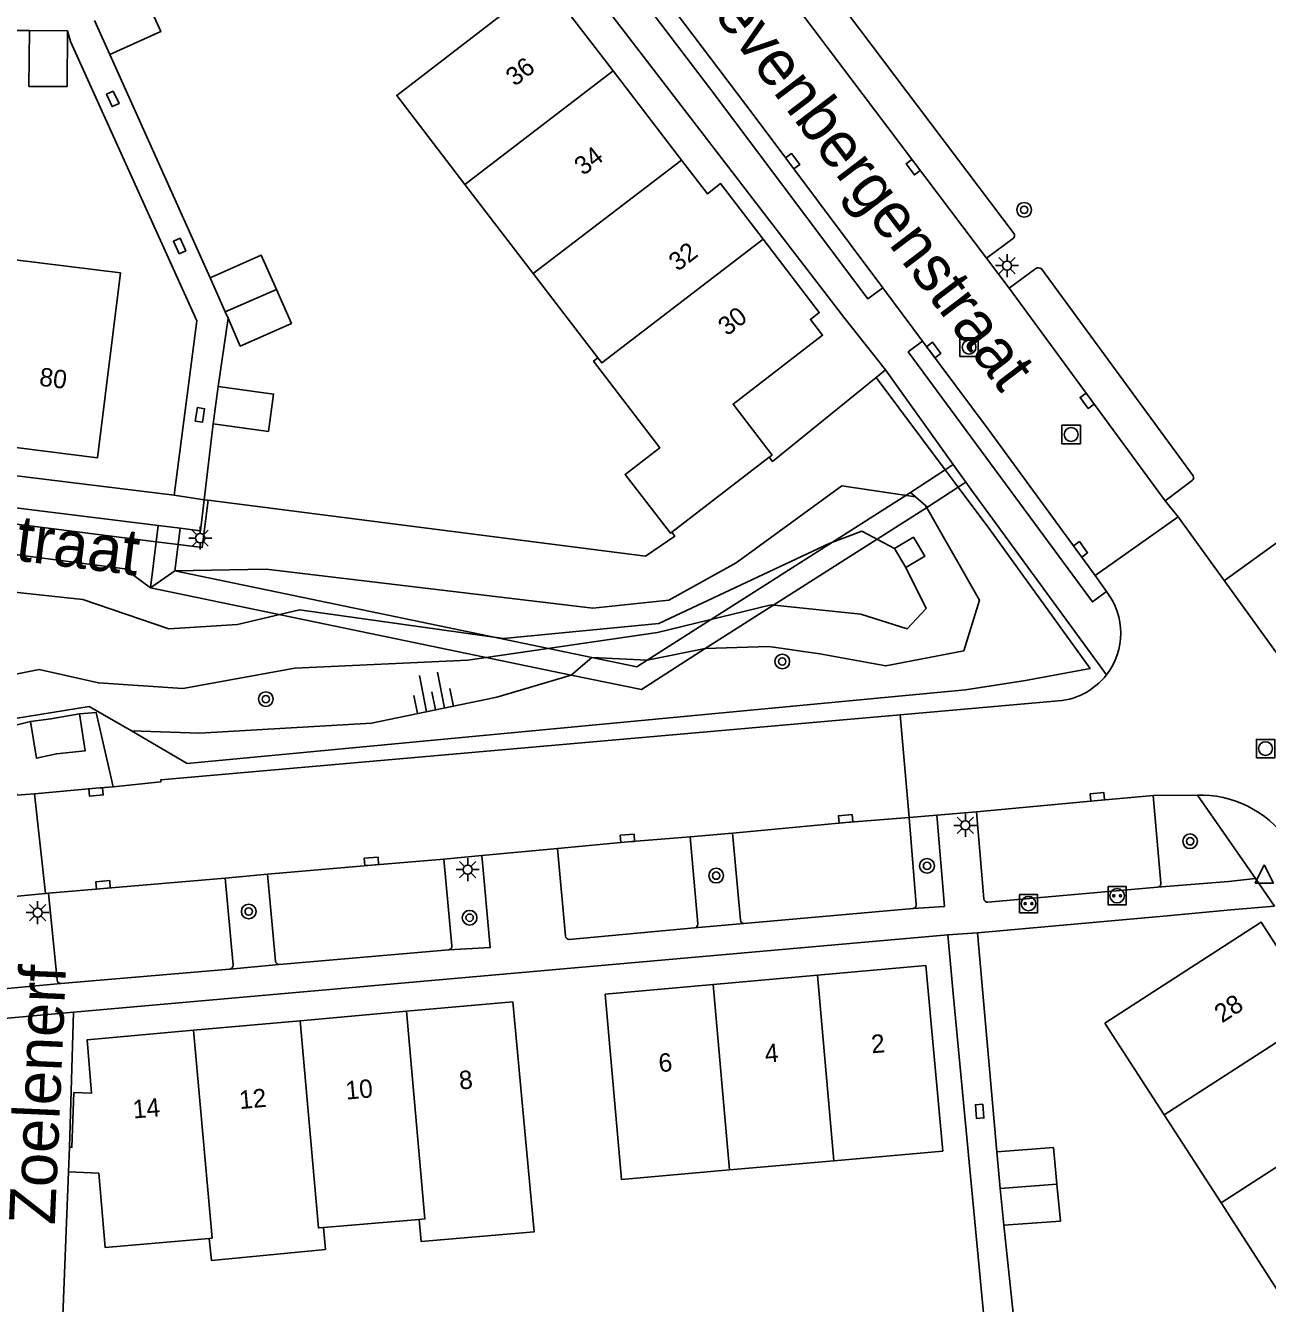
# Model space of a CAD drawing. Extents: x 125000 to 129004, y 397500 to 399008.
# Drawn here: x 127409.1 to 127476.7, y 398260.4 to 398330 of the extents above; entities that cross this region are included whole.
import ezdxf

# ---------------------------------------------------------------- set-up
doc = ezdxf.new("R2010")
doc.units = 0
for name, color, linetype in [('gg-afsc-erfafscheiding', 7, 'Continuous'), ('gg-afsc-faunaraster', 7, 'Continuous'), ('gg-afsc-hekwerk', 7, 'Continuous'), ('gg-afsc-lijn faunaraster', 7, 'Continuous'), ('gg-anno-huisnummerreeks BGT', 7, 'Continuous'), ('gg-anno-openbare ruimte label', 7, 'Continuous'), ('gg-bbg-bijgebouw', 7, 'Continuous'), ('gg-bbg-hoofdgebouw', 7, 'Continuous'), ('gg-bbg-lage trafo', 7, 'Continuous'), ('gg-bbg-tussenscheiding', 7, 'Continuous'), ('gg-knt-plantopografie kant verharding', 7, 'Continuous'), ('gg-knt-verharding', 7, 'Continuous'), ('gg-kntw-bovenkant insteek waterloop', 7, 'Continuous'), ('gg-kntw-waterlijn', 7, 'Continuous'), ('gg-kwrk-kunstwerk niveau 01', 7, 'Continuous'), ('gg-kwrk-uitstroombak niveau min 01', 7, 'Continuous'), ('gt-grn-weggrens', 7, 'Continuous'), ('gt-symb-boom', 7, 'Continuous'), ('gt-symb-kolk', 7, 'Continuous'), ('gt-symb-kolk center center', 7, 'Continuous'), ('gt-symb-laadpunt elektrisch vervoer', 7, 'Continuous'), ('gt-symb-lichtmast', 7, 'Continuous'), ('gt-symb-rioolschacht', 7, 'Continuous'), ('gt-symb-talud symbool', 7, 'Continuous'), ('gt-symb-waterafsluiter', 7, 'Continuous')]:
    doc.layers.add(name, color=color, linetype=linetype)

# ---------------------------------------------------------------- blocks, each defined once
blk = doc.blocks.new('gt0-WAFSL')
at = {"layer": 'gt-symb-waterafsluiter'}
for p, q in [((-0.5, -0.333), (0, 0.667)), ((0, 0.667), (0.5, -0.333)), ((0.5, -0.333), (-0.5, -0.333))]:
    blk.add_line(p, q, dxfattribs=at)
blk = doc.blocks.new('gt0-RS')
at = {"layer": 'gt-symb-rioolschacht'}
blk.add_lwpolyline([(-0.5, -0.5), (0.5, -0.5), (0.5, 0.5), (-0.5, 0.5)], close=True, dxfattribs=at)
blk.add_circle((0, 0), 0.375, dxfattribs=at)
blk = doc.blocks.new('gt0-KOLK')
at = {"layer": 'gt-symb-kolk'}
blk.add_lwpolyline([(0, 0), (0.375, 0), (0.375, 0.4), (-0.375, 0.4), (-0.375, 0), (0, 0)], dxfattribs=at)
blk = doc.blocks.new('gt0-BOOM')
at = {"layer": 'gt-symb-boom'}
for radius in [0.4, 0.2]:
    blk.add_circle((0, 0), radius, dxfattribs=at)
blk = doc.blocks.new('gt0-LMAST')
at = {"layer": 'gt-symb-lichtmast'}
for p, q in [((-0.182, 0.173), (-0.447, 0.438)), ((-0.005, 0.246), (-0.005, 0.621)), ((0.172, 0.173), (0.437, 0.438)), ((-0.255, -0.004), (-0.63, -0.004)), ((-0.182, -0.181), (-0.447, -0.446)), ((-0.005, -0.254), (-0.005, -0.629)), ((0.437, -0.446), (0.172, -0.181)), ((0.245, -0.004), (0.62, -0.004))]:
    blk.add_line(p, q, dxfattribs=at)
blk.add_circle((-0.005, -0.004), 0.25, dxfattribs=at)
blk = doc.blocks.new('gt0-KOLKCC')
at = {"layer": 'gt-symb-kolk center center'}
blk.add_lwpolyline([(-0.375, 0.2), (0.375, 0.2), (0.375, -0.2), (-0.375, -0.2)], close=True, dxfattribs=at)
blk = doc.blocks.new('gt0-TALUD_1')
at = {"layer": 'gt-symb-talud symbool'}
for p, q in [((-1, -1), (-1, 0)), ((-0.5, -2), (-0.5, 0)), ((0, -1), (0, 0)), ((0.5, -2), (0.5, 0)), ((1, -1), (1, 0))]:
    blk.add_line(p, q, dxfattribs=at)
blk = doc.blocks.new('gt0-LEV')
at = {"layer": 'gt-symb-laadpunt elektrisch vervoer'}
blk.add_lwpolyline([(-0.486, 0.501), (0.486, 0.501), (0.486, -0.499), (-0.486, -0.499)], close=True, dxfattribs=at)
for centre, radius in [((0, 0), 0.393), ((-0.186, 0), 0.0566), ((0.186, 0), 0.0566)]:
    blk.add_circle(centre, radius, dxfattribs=at)

msp = doc.modelspace()

# ---------------------------------------------------------------- linework, layer by layer
at = {"layer": 'gg-afsc-erfafscheiding'}
msp.add_line((127411.527, 398268.932), (127411.758, 398276.278), dxfattribs=at)
at = {"layer": 'gg-afsc-faunaraster'}
for p, q in [((127455.947, 398311.225), (127455.437, 398310.813)), ((127455.437, 398310.813), (127459.186, 398305.795)), ((127418.858, 398304.164), (127419.075, 398304.136))]:
    msp.add_line(p, q, dxfattribs=at)
for points in [[(127455.437, 398310.813), (127449.789, 398306.246), (127449.612, 398306.476)], [(127416.249, 398301.878), (127384.41, 398305.895), (127382.475, 398306.015)], [(127459.894, 398304.848), (127461.616, 398302.543), (127467.074, 398294.977), (127463.549, 398294.332), (127460.292, 398293.822), (127417.931, 398289.812), (127414.897, 398291.58)], [(127419.075, 398304.136), (127418.746, 398301.563), (127417.449, 398301.727)], [(127419.075, 398304.136), (127442.878, 398301.088), (127444.481, 398302.186), (127444.312, 398302.407)], [(127414.897, 398291.58), (127412.6, 398292.919), (127408.582, 398292.264), (127408.097, 398291.771)]]:
    msp.add_lwpolyline(points, dxfattribs=at)
at = {"layer": 'gg-afsc-hekwerk'}
for p, q in [((127409.354, 398329.698), (127405.906, 398329.695)), ((127413.72, 398328.389), (127419.187, 398316.243)), ((127419.629, 398310.333), (127420.16, 398314.04)), ((127419.349, 398308.3), (127418.858, 398304.164)), ((127460.944, 398280.59), (127471.268, 398281.518)), ((127461.993, 398268.676), (127460.944, 398280.59)), ((127410.982, 398255.118), (127411.469, 398267.577))]:
    msp.add_line(p, q, dxfattribs=at)
for points in [[(127411.583, 398329.11), (127418.468, 398313.899), (127417.235, 398304.413)], [(127459.633, 398277.087), (127461.604, 398256.464), (127456.336, 398255.893)], [(127462.378, 398264.672), (127463.413, 398254.945), (127456.418, 398254.392)]]:
    msp.add_lwpolyline(points, dxfattribs=at)
at = {"layer": 'gg-afsc-lijn faunaraster'}
for p, q in [((127459.186, 398305.795), (127459.894, 398304.848)), ((127416.249, 398301.878), (127417.449, 398301.727))]:
    msp.add_line(p, q, dxfattribs=at)
at = {"layer": 'gg-bbg-bijgebouw'}
for p, q in [((127413.72, 398328.389), (127412.884, 398330.246)), ((127411.428, 398329.681), (127409.354, 398329.698)), ((127419.187, 398316.243), (127420.007, 398314.387)), ((127420.16, 398314.04), (127420.007, 398314.387)), ((127419.349, 398308.3), (127419.629, 398310.333)), ((127462.186, 398266.674), (127461.993, 398268.676)), ((127462.378, 398264.672), (127462.186, 398266.674))]:
    msp.add_line(p, q, dxfattribs=at)
for points in [[(127415.665, 398331.494), (127416.5, 398329.641), (127413.72, 398328.389)], [(127409.354, 398329.698), (127409.326, 398326.663), (127411.403, 398326.646), (127411.428, 398329.681)], [(127422.788, 398315.615), (127421.968, 398317.471), (127419.187, 398316.243)], [(127422.788, 398315.615), (127423.607, 398313.759), (127420.826, 398312.531), (127420.16, 398314.04)], [(127419.629, 398310.333), (127422.641, 398309.918), (127422.361, 398307.885), (127419.349, 398308.3)], [(127461.993, 398268.676), (127465.074, 398268.905), (127465.267, 398266.903)], [(127465.267, 398266.903), (127465.459, 398264.901), (127462.378, 398264.672)]]:
    msp.add_lwpolyline(points, dxfattribs=at)
at = {"layer": 'gg-bbg-hoofdgebouw'}
for p, q in [((127441.11, 398327.507), (127444.838, 398322.653)), ((127433.049, 398321.328), (127436.773, 398316.471)), ((127436.773, 398316.471), (127440.28, 398311.895)), ((127449.612, 398306.476), (127444.312, 398302.407)), ((127440.679, 398277.259), (127446.563, 398277.781)), ((127446.563, 398277.781), (127452.241, 398278.285)), ((127424.076, 398275.805), (127429.866, 398276.319)), ((127418.285, 398275.29), (127424.076, 398275.805)), ((127471.106, 398270.681), (127467.88, 398275.672)), ((127474.2, 398265.894), (127471.106, 398270.681)), ((127411.527, 398268.932), (127411.469, 398267.577)), ((127453.133, 398268.187), (127447.456, 398267.683)), ((127477.294, 398261.107), (127474.2, 398265.894)), ((127430.563, 398264.993), (127425.362, 398264.556))]:
    msp.add_line(p, q, dxfattribs=at)
for points in [[(127441.11, 398327.507), (127437.382, 398332.361), (127429.337, 398326.171), (127433.049, 398321.328)], [(127444.838, 398322.653), (127446.245, 398320.82), (127446.962, 398321.368), (127449.276, 398318.343)], [(127449.276, 398318.343), (127452.335, 398314.346), (127451.857, 398313.98), (127452.517, 398313.116), (127447.641, 398309.374), (127449.771, 398306.598), (127449.612, 398306.476)], [(127407.312, 398307.165), (127413.061, 398306.448), (127414.316, 398316.509), (127408.569, 398317.226)], [(127444.312, 398302.407), (127444.23, 398302.344), (127441.763, 398305.541), (127443.665, 398306.992), (127440.052, 398311.712), (127440.28, 398311.895)], [(127467.88, 398275.672), (127476.383, 398281.168), (127479.608, 398276.169)], [(127452.241, 398278.285), (127458.141, 398278.809), (127459.057, 398268.713), (127453.133, 398268.187)], [(127447.456, 398267.683), (127441.575, 398267.161), (127440.679, 398277.259)], [(127429.866, 398276.319), (127435.657, 398276.834), (127436.812, 398264.314), (127430.664, 398263.797), (127430.563, 398264.993)], [(127418.285, 398275.29), (127412.494, 398274.775), (127412.738, 398271.861), (127411.772, 398271.892), (127411.66, 398268.925), (127411.527, 398268.932)], [(127411.469, 398267.577), (127413.12, 398267.506), (127413.476, 398263.457), (127419.141, 398263.96)], [(127425.362, 398264.556), (127425.462, 398263.36), (127419.256, 398262.766), (127419.141, 398263.96)]]:
    msp.add_lwpolyline(points, dxfattribs=at)
at = {"layer": 'gg-bbg-lage trafo'}
for points in [[(127412.069, 398292.519), (127412.387, 398290.506), (127410.821, 398290.335), (127409.737, 398290.09), (127409.407, 398292.09)], [(127409.407, 398292.09), (127410.525, 398292.234), (127412.069, 398292.519)]]:
    msp.add_lwpolyline(points, dxfattribs=at)
at = {"layer": 'gg-bbg-tussenscheiding'}
for p, q in [((127441.11, 398327.507), (127433.049, 398321.328)), ((127444.838, 398322.653), (127436.773, 398316.471)), ((127420.007, 398314.387), (127422.788, 398315.615)), ((127446.563, 398277.781), (127447.456, 398267.683)), ((127452.241, 398278.285), (127453.133, 398268.187)), ((127479.608, 398276.169), (127471.106, 398270.681)), ((127474.2, 398265.894), (127482.699, 398271.38)), ((127462.186, 398266.674), (127465.267, 398266.903))]:
    msp.add_line(p, q, dxfattribs=at)
for points in [[(127449.276, 398318.343), (127440.496, 398311.613), (127440.28, 398311.895)], [(127429.866, 398276.319), (127430.871, 398265.02), (127430.563, 398264.993)], [(127424.076, 398275.805), (127425.078, 398264.531), (127425.362, 398264.556)], [(127418.285, 398275.29), (127419.291, 398263.973), (127419.141, 398263.96)]]:
    msp.add_lwpolyline(points, dxfattribs=at)
at = {"layer": 'gg-knt-plantopografie kant verharding'}
msp.add_line((127504.16, 398321.301), (127474.39, 398299.77), dxfattribs=at)
at = {"layer": 'gg-knt-verharding'}
for p, q in [((127462.934, 398318.644), (127448.722, 398337.49)), ((127461.439, 398317.305), (127446.984, 398336.454)), ((127411.428, 398329.681), (127411.583, 398329.11)), ((127461.439, 398317.305), (127462.909, 398318.395)), ((127462.663, 398315.684), (127461.439, 398317.305)), ((127464.12, 398316.756), (127462.663, 398315.684)), ((127472.681, 398305.459), (127464.429, 398316.733)), ((127457.956, 398312.787), (127455.789, 398315.694)), ((127471.157, 398304.102), (127462.663, 398315.684)), ((127455.947, 398311.225), (127453.718, 398314.026)), ((127459.625, 398306.085), (127455.947, 398311.225)), ((127382.609, 398306.965), (127416.36, 398302.758)), ((127459.186, 398305.795), (127457.299, 398304.55)), ((127459.625, 398306.085), (127459.186, 398305.795)), ((127460.314, 398305.123), (127459.625, 398306.085)), ((127459.894, 398304.848), (127458.222, 398303.757)), ((127460.314, 398305.123), (127459.894, 398304.848)), ((127471.157, 398304.102), (127472.635, 398305.208)), ((127417.235, 398304.413), (127418.858, 398304.164)), ((127471.862, 398303.237), (127471.157, 398304.102)), ((127416.249, 398301.878), (127416.36, 398302.758)), ((127416.36, 398302.758), (127417.56, 398302.609)), ((127467.352, 398300.039), (127471.862, 398303.237)), ((127471.862, 398303.237), (127483.197, 398287.541)), ((127417.449, 398301.727), (127417.56, 398302.609)), ((127415.934, 398299.374), (127416.249, 398301.878)), ((127417.27, 398300.294), (127417.449, 398301.727)), ((127467.352, 398300.039), (127467.974, 398299.161)), ((127465.132, 398293.198), (127456.737, 398292.452)), ((127456.737, 398292.452), (127457.227, 398286.873)), ((127408.097, 398291.771), (127409.407, 398292.09)), ((127410.228, 398282.737), (127409.627, 398288.163)), ((127472.912, 398288.085), (127470.509, 398288.057)), ((127470.925, 398283.302), (127470.509, 398288.057)), ((127473.235, 398288.091), (127472.912, 398288.085)), ((127472.912, 398288.085), (127476.077, 398283.541)), ((127457.227, 398286.873), (127458.731, 398286.999)), ((127457.615, 398282.136), (127457.227, 398286.873)), ((127458.731, 398286.999), (127460.884, 398287.18)), ((127460.884, 398287.18), (127461.289, 398282.443)), ((127445.315, 398285.808), (127447.621, 398286.022)), ((127445.723, 398281.076), (127445.315, 398285.808)), ((127447.621, 398286.022), (127448.043, 398281.276)), ((127431.911, 398284.604), (127433.965, 398284.797)), ((127433.965, 398284.797), (127438.087, 398285.183)), ((127438.087, 398285.183), (127438.527, 398280.413)), ((127432.333, 398279.888), (127431.911, 398284.604)), ((127420.006, 398283.566), (127422.316, 398283.781)), ((127420.435, 398278.834), (127420.006, 398283.566)), ((127422.316, 398283.781), (127422.746, 398279.041)), ((127470.741, 398283.077), (127474.601, 398283.385)), ((127476.077, 398283.541), (127474.601, 398283.385)), ((127405.123, 398282.233), (127410.228, 398282.737)), ((127410.228, 398282.737), (127410.381, 398282.745)), ((127410.381, 398282.745), (127410.855, 398278.015)), ((127461.506, 398282.256), (127470.741, 398283.077)), ((127448.222, 398281.093), (127457.447, 398281.92)), ((127474.732, 398281.843), (127477.117, 398282.04)), ((127471.268, 398281.518), (127474.732, 398281.843)), ((127438.728, 398280.232), (127445.545, 398280.861)), ((127448.222, 398281.093), (127445.545, 398280.861)), ((127459.333, 398280.48), (127460.944, 398280.59)), ((127411.758, 398276.278), (127459.333, 398280.48)), ((127459.333, 398280.48), (127459.633, 398277.087)), ((127422.936, 398278.867), (127432.167, 398279.674)), ((127411.052, 398277.833), (127420.252, 398278.622)), ((127422.936, 398278.867), (127420.252, 398278.622)), ((127404.851, 398277.243), (127411.052, 398277.833)), ((127405.59, 398275.71), (127411.758, 398276.278))]:
    msp.add_line(p, q, dxfattribs=at)
for points in [[(127453.718, 398314.026), (127423.946, 398352.806), (127415.26, 398352.807)], [(127455.789, 398315.694), (127454.98, 398315.091), (127446.367, 398326.576), (127440.109, 398334.825), (127440.904, 398335.439)], [(127455.789, 398315.694), (127448.785, 398325.064), (127442.62, 398333.22), (127440.904, 398335.439)], [(127467.974, 398299.161), (127467.195, 398298.601), (127457.176, 398312.205), (127457.956, 398312.787)], [(127467.352, 398300.039), (127461.525, 398307.999), (127457.956, 398312.787)], [(127382.568, 398308.711), (127390.592, 398307.687), (127417.235, 398304.413)], [(127467.965, 398294.637), (127460.589, 398304.738), (127460.314, 398305.123)], [(127417.56, 398302.609), (127418.656, 398302.472), (127418.858, 398304.164)], [(127446.131, 398296.061), (127442.655, 398293.834), (127438.827, 398294.619)], [(127442.975, 398295.434), (127442.409, 398295.074), (127439.963, 398295.585)], [(127413.901, 398288.53), (127412.982, 398292.586), (127412.069, 398292.519)], [(127413.901, 398288.53), (127416.51, 398288.813), (127416.496, 398288.916), (127456.737, 398292.452)], [(127408.241, 398288.185), (127408.64, 398288.199), (127408.653, 398288.092), (127409.627, 398288.163)], [(127409.627, 398288.163), (127412.962, 398288.459), (127413.901, 398288.53)], [(127470.509, 398288.057), (127467.487, 398287.796), (127460.884, 398287.18)], [(127447.621, 398286.022), (127453.783, 398286.595), (127457.227, 398286.873)], [(127457.447, 398281.92), (127459.147, 398282.03), (127458.731, 398286.999)], [(127438.087, 398285.183), (127441.912, 398285.537), (127445.315, 398285.808)], [(127432.167, 398279.674), (127434.433, 398279.801), (127433.965, 398284.797)], [(127422.316, 398283.781), (127427.98, 398284.283), (127431.911, 398284.604)], [(127410.381, 398282.745), (127413.38, 398283.008), (127420.006, 398283.566)]]:
    msp.add_lwpolyline(points, dxfattribs=at)
for centre, radius, start, end in [((127462.722, 398318.54), 0.237, 322.35592, 26.17733), ((127464.256, 398316.499), 0.291, 53.54572, 117.94051), ((127472.478, 398305.366), 0.223, 314.73201, 24.49764), ((127465.034, 398296.905), 3.706, 322.26544, 37.5066), ((127465.031, 398296.905), 3.708, 271.56113, 322.29474), ((127473.032, 398282.215), 5.879, 32.15299, 88.02441), ((127470.719, 398283.283), 0.207, 276.19767, 5.25125), ((127457.434, 398282.103), 0.184, 273.91358, 10.33645), ((127461.502, 398282.471), 0.215, 187.50395, 270.98973), ((127448.231, 398281.281), 0.188, 181.50008, 267.23377), ((127445.52, 398281.063), 0.203, 276.99549, 3.76133), ((127432.153, 398279.857), 0.183, 274.53623, 9.86223), ((127438.736, 398280.443), 0.211, 188.20069, 267.79339), ((127420.222, 398278.833), 0.213, 278.02825, 0.36973), ((127422.935, 398279.057), 0.19, 184.84576, 270.18799), ((127411.059, 398278.038), 0.205, 186.38929, 268.14363)]:
    msp.add_arc(centre, radius, start, end, dxfattribs=at)
at = {"layer": 'gg-kntw-bovenkant insteek waterloop'}
for p, q in [((127394.105, 398303.064), (127414.538, 398300.411)), ((127415.934, 398299.374), (127414.538, 398300.411)), ((127417.27, 398300.294), (127422.227, 398300.379)), ((127446.131, 398296.061), (127449.582, 398296.168)), ((127442.975, 398295.434), (127439.963, 398295.585)), ((127438.827, 398294.619), (127434.783, 398293.411))]:
    msp.add_line(p, q, dxfattribs=at)
for points in [[(127422.227, 398300.379), (127440.009, 398298.268), (127444.144, 398298.7), (127447.809, 398300.732), (127453.571, 398304.923), (127457.573, 398304.315)], [(127458.109, 398303.854), (127461.048, 398298.691), (127460.195, 398295.935), (127455.965, 398295.131), (127452.374, 398295.773), (127449.582, 398296.168)], [(127434.783, 398293.411), (127427.968, 398292.006), (127418.606, 398291.455), (127414.897, 398291.58)]]:
    msp.add_lwpolyline(points, dxfattribs=at)
at = {"layer": 'gg-kntw-waterlijn'}
for points in [[(127395.739, 398300.577), (127401.273, 398299.914), (127412.265, 398298.736), (127416.935, 398297.135), (127420.673, 398297.365), (127424.055, 398298.172), (127435.147, 398296.612), (127443.599, 398297.436), (127452.872, 398301.782), (127454.656, 398302.46), (127456.429, 398301.505)], [(127457.047, 398300.474), (127458.145, 398298.253), (127457.11, 398297.131), (127454.596, 398297.942), (127449.722, 398298.443), (127443.526, 398296.933), (127433.216, 398295.437), (127423.799, 398295.005), (127417.696, 398293.894), (127413.105, 398294.196), (127409.874, 398294.917), (127407.394, 398294.436), (127403.929, 398292.83), (127400.738, 398292.184), (127397.532, 398293.933), (127395.585, 398296.557), (127394.325, 398298.577)]]:
    msp.add_lwpolyline(points, dxfattribs=at)
at = {"layer": 'gg-kwrk-kunstwerk niveau 01'}
for p, q in [((127457.299, 398304.55), (127442.975, 398295.434)), ((127457.573, 398304.315), (127457.299, 398304.55)), ((127458.109, 398303.854), (127457.573, 398304.315)), ((127458.222, 398303.757), (127446.131, 398296.061)), ((127458.222, 398303.757), (127458.109, 398303.854)), ((127415.934, 398299.374), (127417.27, 398300.294)), ((127439.963, 398295.585), (127417.27, 398300.294)), ((127438.827, 398294.619), (127415.934, 398299.374)), ((127442.975, 398295.434), (127446.131, 398296.061)), ((127439.963, 398295.585), (127438.827, 398294.619))]:
    msp.add_line(p, q, dxfattribs=at)
at = {"layer": 'gg-kwrk-uitstroombak niveau min 01'}
msp.add_line((127457.047, 398300.474), (127456.429, 398301.505), dxfattribs=at)
msp.add_lwpolyline([(127457.047, 398300.474), (127458.076, 398301.091), (127457.458, 398302.122), (127456.429, 398301.505)], dxfattribs=at)
at = {"layer": 'gt-grn-weggrens'}
msp.add_line((127476.077, 398283.541), (127477.117, 398282.04), dxfattribs=at)

# ---------------------------------------------------------------- block references
at = {"layer": 'gt-symb-boom'}
for p in [(127463.485, 398319.943), (127450.321, 398295.36), (127422.217, 398293.312), (127472.517, 398285.573), (127446.723, 398283.705), (127458.198, 398284.237), (127421.284, 398281.751), (127433.307, 398281.415)]:
    msp.add_blockref('gt0-BOOM', p, dxfattribs=at)
at = {"layer": 'gt-symb-kolk'}
for p, rotation in [((127450.725, 398322.468), -53.22209572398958), ((127457.604, 398322.386), 127.04903715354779), ((127458.4, 398312.192), -53.29796848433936), ((127467.076, 398309.667), 126.2581762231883), ((127466.395, 398301.346), -53.79344995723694), ((127412.962, 398288.459), -174.94147094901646), ((127467.487, 398287.796), 4.953311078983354), ((127453.783, 398286.595), 4.620898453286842), ((127441.912, 398285.537), 4.564589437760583), ((127427.98, 398284.283), 4.66981315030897), ((127413.38, 398283.008), 4.8152437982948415)]:
    msp.add_blockref('gt0-KOLK', p, dxfattribs=dict(at, rotation=rotation))
at = {"layer": 'gt-symb-kolk center center'}
for p, rotation in [((127413.889, 398325.985), -65.60814077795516), ((127417.522, 398317.973), 114.3918592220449), ((127418.632, 398308.778), 81.33236960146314), ((127461.063, 398270.875), -84.88520432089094)]:
    msp.add_blockref('gt0-KOLKCC', p, dxfattribs=dict(at, rotation=rotation))
at = {"layer": 'gt-symb-laadpunt elektrisch vervoer'}
for p in [(127463.721, 398282.182), (127468.544, 398282.611)]:
    msp.add_blockref('gt0-LEV', p, dxfattribs=at)
at = {"layer": 'gt-symb-lichtmast'}
for p in [(127462.556, 398316.908), (127418.649, 398302.078), (127460.291, 398286.446), (127433.209, 398284.036), (127409.803, 398281.697)]:
    msp.add_blockref('gt0-LMAST', p, dxfattribs=at)
at = {"layer": 'gt-symb-rioolschacht'}
for p in [(127460.484, 398312.467), (127466.042, 398307.715), (127476.62, 398290.618)]:
    msp.add_blockref('gt0-RS', p, dxfattribs=at)
at = {"layer": 'gt-symb-talud symbool', "xscale": 1.0004024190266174, "yscale": 1.0004024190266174, "rotation": -168.99333582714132}
msp.add_blockref('gt0-TALUD_1', (127431.447, 398292.724), dxfattribs=at)
at = {"layer": 'gt-symb-waterafsluiter'}
msp.add_blockref('gt0-WAFSL', (127476.554, 398283.628), dxfattribs=at)

# ---------------------------------------------------------------- texts
at = {"layer": 'gg-anno-huisnummerreeks BGT'}
for s, rotation, p in [('36', 37.5, (127435.763, 398326.628)), ('34', 37.5, (127439.491, 398321.774)), ('32', 37.4, (127444.629, 398316.556)), ('30', 37.4, (127447.316, 398313.044)), ('80', 352.9, (127409.849, 398310.376)), ('28', 32.8, (127474.253, 398275.659)), ('2', 5.1, (127455.202, 398274.03)), ('4', 5.1, (127449.413, 398273.516)), ('6', 5.1, (127443.632, 398273.003)), ('8', 5.1, (127432.773, 398272.059)), ('10', 5.1, (127426.595, 398271.511)), ('14', 5.1, (127415.014, 398270.481)), ('12', 5.1, (127420.804, 398270.996))]:
    msp.add_text(s, height=1, rotation=rotation, dxfattribs=at).set_placement(p)
at = {"layer": 'gg-anno-openbare ruimte label'}
for s, rotation, p in [('Zevenbergenstraat', 307.2, (127445.293, 398332.277)), ('Zevenbergenstraat', 352.8, (127387.336, 398303.548)), ('Zoelenerf', 87.5, (127410.731, 398264.673))]:
    msp.add_text(s, height=2.5, rotation=rotation, dxfattribs=at).set_placement(p)

doc.saveas('drawing.dxf')
